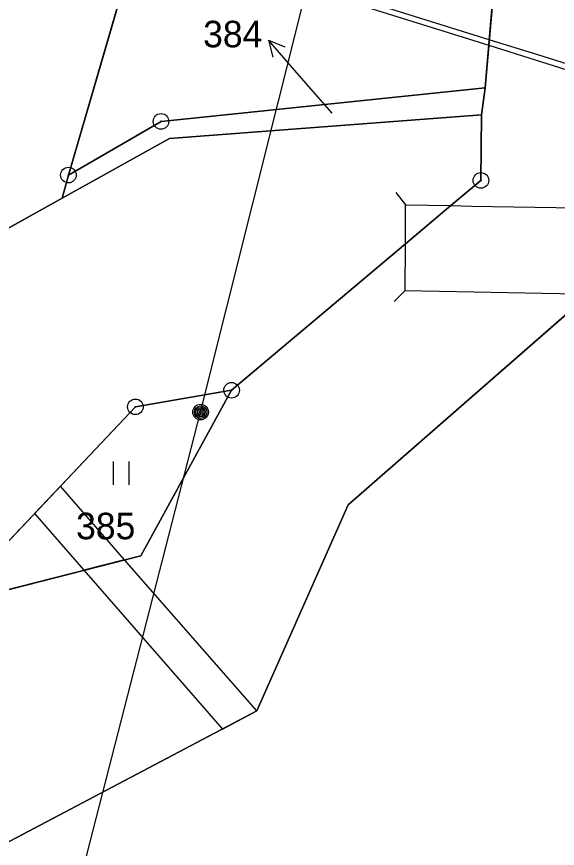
# Model space of a CAD drawing. Extents: x -689422 to -685210, y -987725 to -982160.
# Drawn here: x -686725.1 to -686690.5, y -986778.6 to -986725.3 of the extents above; entities that cross this region are included whole.
import ezdxf

# ---------------------------------------------------------------- set-up
doc = ezdxf.new("R2010")
doc.units = 0
for name, color, linetype in [('KN_Hranice_parcel', 7, 'Continuous'), ('KN_Hranice_parcel_vnitrni_kresba', 7, 'Continuous'), ('KN_Parcelni cisla', 7, 'Continuous'), ('KN_Parcelni cisla_sipky', 7, 'Continuous'), ('KN_Polygon parcely', 7, 'Continuous'), ('KN_Pozemkove predmety', 7, 'Continuous'), ('KN_POZEMKY_OSTATNI PLOCHA', 7, 'Continuous'), ('KN_POZEMKY_TTP', 7, 'Continuous'), ('KN_POZEMKY_VODNI_PLOCHA', 7, 'Continuous'), ('KN_VYUZITI_07_vodni plocha_tok prirozeny', 7, 'Continuous'), ('KN_VYUZITI_17_ostatni plocha_ostatni komunikace', 7, 'Continuous'), ('KN_Věcná břemena k části', 7, 'Continuous'), ('KN_Značky bodu BP', 7, 'Continuous'), ('KN_Značky kultur', 7, 'Continuous')]:
    doc.layers.add(name, color=color, linetype=linetype)

msp = doc.modelspace()

# ---------------------------------------------------------------- linework, layer by layer
at = {"layer": 'KN_Hranice_parcel'}
for p, q in [((-686708.31, -986689.18), (-686721.81, -986735.47)), ((-686695.12, -986729.87), (-686695.34, -986731.61)), ((-686722.22, -986736.95), (-686721.81, -986735.47)), ((-686726.31, -986778.54), (-686709.75, -986769.81))]:
    msp.add_line(p, q, dxfattribs=at)
for points in [[(-686695.12, -986729.87), (-686694.09, -986718.08), (-686680.02, -986717.57), (-686668.53, -986709.41), (-686664.32, -986705.07)], [(-686721.81, -986735.47), (-686715.88, -986732.03), (-686695.12, -986729.87)], [(-686722.22, -986736.95), (-686715.33, -986733.13), (-686695.34, -986731.61)], [(-686695.34, -986731.61), (-686695.38, -986735.81), (-686697.3, -986737.42), (-686700.22, -986739.88), (-686711.36, -986749.26)], [(-686733.78, -986747.24), (-686727.37, -986739.81), (-686722.22, -986736.95)], [(-686709.75, -986769.81), (-686703.89, -986756.61), (-686689.2, -986743.77)], [(-686711.36, -986749.26), (-686717.17, -986759.86), (-686729.52, -986763.02)], [(-686711.36, -986749.26), (-686717.52, -986750.32), (-686729.52, -986763.02)]]:
    msp.add_lwpolyline(points, dxfattribs=at)
at = {"layer": 'KN_Hranice_parcel_vnitrni_kresba'}
for p, q in [((-686700.825, -986736.581), (-686700.21, -986737.369)), ((-686700.22, -986739.88), (-686700.21, -986737.37)), ((-686700.21, -986737.37), (-686697.3, -986737.42)), ((-686697.3, -986737.42), (-686695.99, -986737.45)), ((-686695.99, -986737.45), (-686686.47, -986737.62)), ((-686700.23, -986742.86), (-686700.22, -986739.88)), ((-686700.938, -986743.567), (-686700.231, -986742.86)), ((-686700.23, -986742.86), (-686698.04, -986742.9)), ((-686698.04, -986742.9), (-686688.89, -986743.08))]:
    msp.add_line(p, q, dxfattribs=at)
at = {"layer": 'KN_Parcelni cisla_sipky'}
for p, q in [((-686707.02, -986729.09), (-686708.989, -986726.825)), ((-686708.989, -986726.825), (-686707.954, -986727.252)), ((-686708.989, -986726.825), (-686708.71, -986727.909)), ((-686704.92, -986731.49), (-686707.02, -986729.09))]:
    msp.add_line(p, q, dxfattribs=at)
at = {"layer": 'KN_Polygon parcely'}
for points in [[(-686726.31, -986778.54), (-686709.75, -986769.81), (-686703.89, -986756.61), (-686689.2, -986743.77), (-686688.89, -986743.08), (-686686.47, -986737.62), (-686686.11, -986736.82), (-686685.88, -986729.98), (-686670.75, -986725.07), (-686660.93, -986717.42), (-686641.01, -986686.64), (-686637.86, -986668.52), (-686608, -986632.87), (-686576.68, -986618.58), (-686565.92, -986601.15), (-686561.95, -986581.11), (-686547.17, -986567.66), (-686541.35, -986566.19), (-686537.28, -986565.66), (-686532.26, -986564.85), (-686529.76, -986542.24), (-686530.23, -986465.49)], [(-686537.77, -986479.73), (-686538.67, -986550.05), (-686554.43, -986549.86), (-686575.7, -986594.43), (-686583.38, -986608.38), (-686618.08, -986627.04), (-686647.08, -986655.49), (-686649.57, -986677.34), (-686661.37, -986699.87), (-686664.32, -986705.07), (-686668.53, -986709.41), (-686680.02, -986717.57), (-686694.09, -986718.08), (-686695.12, -986729.87), (-686695.34, -986731.61), (-686695.38, -986735.81), (-686697.3, -986737.42), (-686700.22, -986739.88), (-686711.36, -986749.26), (-686717.17, -986759.86), (-686729.52, -986763.02)], [(-686729.52, -986763.02), (-686717.52, -986750.32), (-686711.36, -986749.26), (-686700.22, -986739.88), (-686697.3, -986737.42), (-686695.38, -986735.81), (-686695.34, -986731.61), (-686715.33, -986733.13), (-686722.22, -986736.95), (-686727.37, -986739.81)], [(-686733.52, -987092.86), (-686716.4, -987027.91), (-686718.56, -986989.73), (-686715.65, -986966.67), (-686697.36, -986913.18), (-686693.02, -986900.13), (-686690.27, -986892.63), (-686685.39, -986886.42), (-686684.89, -986866.29), (-686691.17, -986852.38), (-686681.76, -986829.17), (-686675.53, -986783.03), (-686669.76, -986751.7), (-686668.93, -986748.08), (-686678.49, -986747.97), (-686683.49, -986747.92), (-686683.45, -986743.82), (-686687.59, -986743.78), (-686689.2, -986743.77), (-686703.89, -986756.61), (-686709.75, -986769.81), (-686726.31, -986778.54)]]:
    msp.add_lwpolyline(points, dxfattribs=at)
for points in [[(-686727.37, -986739.81), (-686722.22, -986736.95), (-686721.81, -986735.47), (-686708.31, -986689.18), (-686724.72, -986686.27), (-686745.98, -986743.92), (-686733.78, -986747.24)], [(-686715.88, -986732.03), (-686695.12, -986729.87), (-686694.09, -986718.08), (-686680.02, -986717.57), (-686668.53, -986709.41), (-686664.32, -986705.07), (-686699.22, -986690.7), (-686708.31, -986689.18), (-686721.81, -986735.47)], [(-686715.33, -986733.13), (-686695.34, -986731.61), (-686695.12, -986729.87), (-686715.88, -986732.03), (-686721.81, -986735.47), (-686722.22, -986736.95)], [(-686717.52, -986750.32), (-686729.52, -986763.02), (-686717.17, -986759.86), (-686711.36, -986749.26)]]:
    msp.add_lwpolyline(points, close=True, dxfattribs=at)
at = {"layer": 'KN_Pozemkove predmety'}
for p, q in [((-686713.34, -986750.66), (-686695.06, -986677.71)), ((-686736.81, -986841.95), (-686713.34, -986750.66))]:
    msp.add_line(p, q, dxfattribs=at)
for radius in [0.5, 0.4, 0.3, 0.2, 0.1]:
    msp.add_circle((-686713.343, -986750.66), radius, dxfattribs=at)
at = {"layer": 'KN_POZEMKY_OSTATNI PLOCHA'}
for p, q in [((-686715.88, -986732.03), (-686695.12, -986729.87)), ((-686695.12, -986729.87), (-686695.34, -986731.61)), ((-686695.34, -986731.61), (-686715.33, -986733.13)), ((-686715.33, -986733.13), (-686695.34, -986731.61)), ((-686695.34, -986731.61), (-686695.38, -986735.81)), ((-686721.81, -986735.47), (-686715.88, -986732.03)), ((-686715.33, -986733.13), (-686722.22, -986736.95)), ((-686722.22, -986736.95), (-686715.33, -986733.13)), ((-686722.22, -986736.95), (-686721.81, -986735.47)), ((-686695.38, -986735.81), (-686697.3, -986737.42)), ((-686727.37, -986739.81), (-686722.22, -986736.95)), ((-686697.3, -986737.42), (-686700.22, -986739.88)), ((-686700.22, -986739.88), (-686711.36, -986749.26)), ((-686711.36, -986749.26), (-686717.52, -986750.32)), ((-686717.52, -986750.32), (-686729.52, -986763.02))]:
    msp.add_line(p, q, dxfattribs=at)
at = {"layer": 'KN_POZEMKY_TTP'}
for p, q in [((-686721.81, -986735.47), (-686708.31, -986689.18)), ((-686708.31, -986689.18), (-686721.81, -986735.47)), ((-686694.09, -986718.08), (-686695.12, -986729.87)), ((-686695.12, -986729.87), (-686715.88, -986732.03)), ((-686715.88, -986732.03), (-686721.81, -986735.47)), ((-686721.81, -986735.47), (-686722.22, -986736.95)), ((-686722.22, -986736.95), (-686727.37, -986739.81)), ((-686703.89, -986756.61), (-686689.2, -986743.77)), ((-686717.52, -986750.32), (-686711.36, -986749.26)), ((-686711.36, -986749.26), (-686717.17, -986759.86)), ((-686729.52, -986763.02), (-686717.52, -986750.32)), ((-686709.75, -986769.81), (-686703.89, -986756.61)), ((-686717.17, -986759.86), (-686729.52, -986763.02)), ((-686726.31, -986778.54), (-686709.75, -986769.81))]:
    msp.add_line(p, q, dxfattribs=at)
at = {"layer": 'KN_POZEMKY_VODNI_PLOCHA'}
for p, q in [((-686695.12, -986729.87), (-686694.09, -986718.08)), ((-686695.34, -986731.61), (-686695.12, -986729.87)), ((-686695.38, -986735.81), (-686695.34, -986731.61)), ((-686697.3, -986737.42), (-686695.38, -986735.81)), ((-686700.22, -986739.88), (-686697.3, -986737.42)), ((-686711.36, -986749.26), (-686700.22, -986739.88)), ((-686689.2, -986743.77), (-686703.89, -986756.61)), ((-686717.17, -986759.86), (-686711.36, -986749.26)), ((-686703.89, -986756.61), (-686709.75, -986769.81)), ((-686729.52, -986763.02), (-686717.17, -986759.86)), ((-686709.75, -986769.81), (-686726.31, -986778.54))]:
    msp.add_line(p, q, dxfattribs=at)
at = {"layer": 'KN_VYUZITI_07_vodni plocha_tok prirozeny'}
for p, q in [((-686695.12, -986729.87), (-686694.09, -986718.08)), ((-686695.34, -986731.61), (-686695.12, -986729.87)), ((-686695.38, -986735.81), (-686695.34, -986731.61)), ((-686697.3, -986737.42), (-686695.38, -986735.81)), ((-686700.22, -986739.88), (-686697.3, -986737.42)), ((-686711.36, -986749.26), (-686700.22, -986739.88)), ((-686689.2, -986743.77), (-686703.89, -986756.61)), ((-686717.17, -986759.86), (-686711.36, -986749.26)), ((-686703.89, -986756.61), (-686709.75, -986769.81)), ((-686729.52, -986763.02), (-686717.17, -986759.86)), ((-686709.75, -986769.81), (-686726.31, -986778.54))]:
    msp.add_line(p, q, dxfattribs=at)
at = {"layer": 'KN_VYUZITI_17_ostatni plocha_ostatni komunikace'}
for p, q in [((-686715.88, -986732.03), (-686695.12, -986729.87)), ((-686695.12, -986729.87), (-686695.34, -986731.61)), ((-686695.34, -986731.61), (-686715.33, -986733.13)), ((-686715.33, -986733.13), (-686695.34, -986731.61)), ((-686695.34, -986731.61), (-686695.38, -986735.81)), ((-686721.81, -986735.47), (-686715.88, -986732.03)), ((-686715.33, -986733.13), (-686722.22, -986736.95)), ((-686722.22, -986736.95), (-686715.33, -986733.13)), ((-686722.22, -986736.95), (-686721.81, -986735.47)), ((-686695.38, -986735.81), (-686697.3, -986737.42)), ((-686727.37, -986739.81), (-686722.22, -986736.95)), ((-686697.3, -986737.42), (-686700.22, -986739.88)), ((-686700.22, -986739.88), (-686711.36, -986749.26)), ((-686711.36, -986749.26), (-686717.52, -986750.32)), ((-686717.52, -986750.32), (-686729.52, -986763.02))]:
    msp.add_line(p, q, dxfattribs=at)
at = {"layer": 'KN_Věcná břemena k části'}
for points in [[(-686714.71, -986711.13), (-686715.02, -986712.2), (-686714.82, -986718.57), (-686713.64, -986720.26), (-686709.55, -986722.54), (-686694.88, -986727.14), (-686694.85, -986726.79), (-686709.41, -986722.22), (-686713.4, -986720), (-686714.48, -986718.45), (-686714.5, -986717.69)], [(-686694.85, -986726.79), (-686694.88, -986727.14), (-686691.9, -986728.08), (-686685.88, -986729.98), (-686685.28, -986729.79), (-686691.73, -986727.77)], [(-686720.82, -986760.79), (-686718.22, -986760.13), (-686722.33, -986755.41), (-686723.98, -986757.16)], [(-686711.95, -986770.97), (-686709.75, -986769.81), (-686718.22, -986760.13), (-686720.82, -986760.79)]]:
    msp.add_lwpolyline(points, close=True, dxfattribs=at)
at = {"layer": 'KN_Značky bodu BP'}
for centre, radius in [((-686715.88, -986732.03), 0.5), ((-686715.88, -986732.03), 0.0303), ((-686721.81, -986735.47), 0.5), ((-686721.81, -986735.47), 0.0303), ((-686695.38, -986735.81), 0.5), ((-686695.38, -986735.81), 0.0303), ((-686711.36, -986749.26), 0.5), ((-686711.36, -986749.26), 0.0303), ((-686717.52, -986750.32), 0.5), ((-686717.52, -986750.32), 0.0303)]:
    msp.add_circle(centre, radius, dxfattribs=at)
at = {"layer": 'KN_Značky kultur'}
for p, q in [((-686718.931, -986755.33), (-686718.931, -986753.83)), ((-686717.93, -986755.33), (-686717.93, -986753.83))]:
    msp.add_line(p, q, dxfattribs=at)

# ---------------------------------------------------------------- texts
at = {"layer": 'KN_Parcelni cisla'}
for s, p in [('384', (-686713.18, -986727.278)), ('385', (-686721.32, -986758.81))]:
    msp.add_text(s, height=1.7, dxfattribs=at).set_placement(p)

doc.saveas('drawing.dxf')
